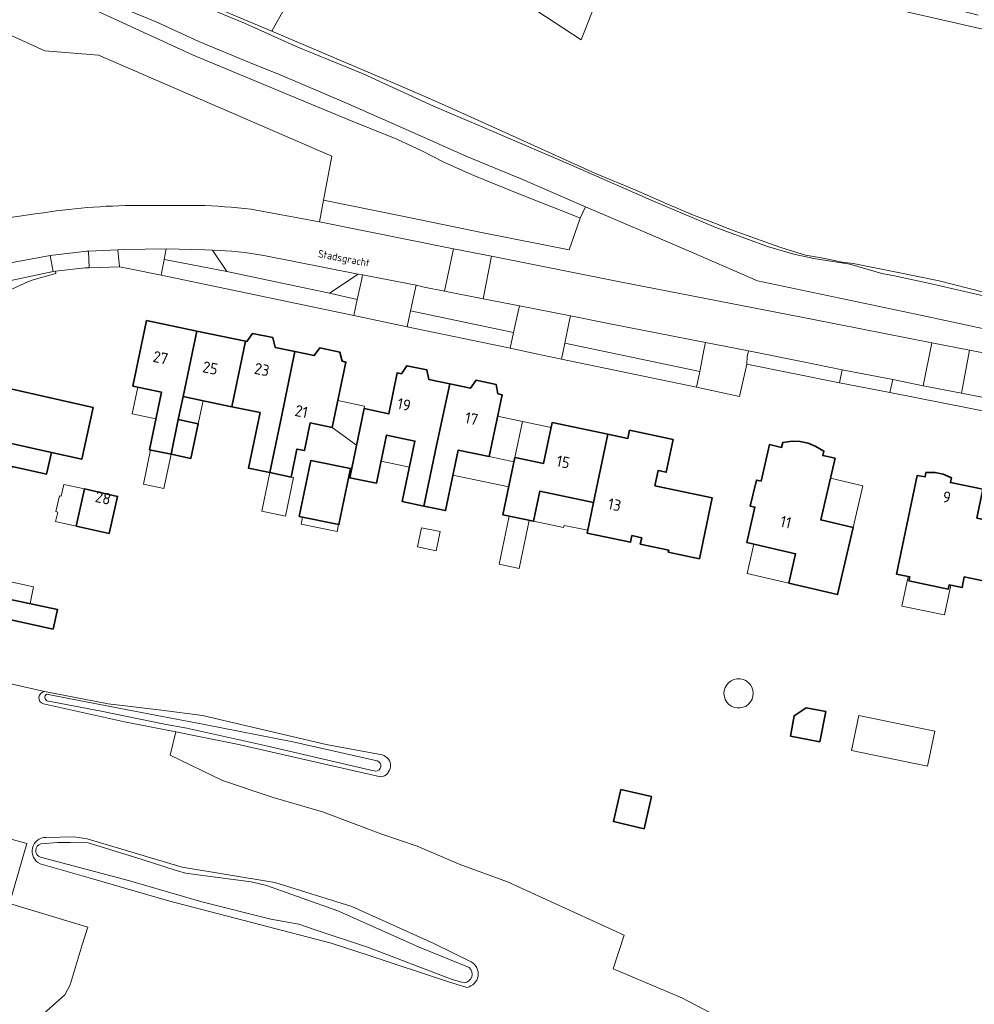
# Model space of a CAD drawing. Header units: metres. Extents: x 149984 to 156489, y 469398 to 478068.
# Tile 293 of 656: x 153858 to 153972, y 471981 to 472099. Entities that reach past the tile are written whole.
import ezdxf
from ezdxf.enums import TextEntityAlignment as Align

# ---------------------------------------------------------------- set-up
doc = ezdxf.new("R2010")
doc.units = ezdxf.units.M
doc.header["$LTSCALE"] = 0.75
for name, color, linetype, lineweight in [('B-WE-GR-BEPLANTING_CULTUUR_HEESTERS-GV', 252, 'Continuous', 18), ('B-WE-GR-GRAS-GV', 252, 'Continuous', 13), ('B-WE-GR-GROENVOORZIENING-GV', 252, 'Continuous', 18), ('B-WE-OG-BEBOUWING-GV', 6, 'Continuous', 35), ('B-WE-OG-BEBOUWING-T18', 1, 'Continuous', 18), ('B-WE-OG-BEBOUWING_LUIFEL-GV', 6, 'Continuous', 18), ('B-WE-OG-BEBOUWING_OVERBOUWING-GV', 6, 'Continuous', 18), ('B-WE-OG-TERREIN_BEGROEID-GV', 252, 'Continuous', 18), ('B-WE-OG-TERREIN_ERF-GV', 252, 'Continuous', 18), ('B-WE-OG-TERREIN_OEVER-GV', 252, 'Continuous', 18), ('B-WE-OG-TOPOGRAFIE-T18', 7, 'Continuous', 18), ('B-WE-OG-WATER-GV', 252, 'Continuous', 18), ('B-WE-VH-OPENVERHARDING_BETONSTRAATSTEEN-GV', 252, 'Continuous', 18), ('B-WE-VH-OPENVERHARDING_STRAATBAKSTEEN-GV', 252, 'Continuous', 18), ('B-WE-VH-OPENVERHARDING_TEGEL-GV', 252, 'Continuous', 18)]:
    doc.layers.add(name, color=color, linetype=linetype, lineweight=lineweight)
doc.styles.add('NLCS-ISO-M500-T18', font='NLCS-ISO.ttf', dxfattribs={"height": 0.9})
doc.styles.add('NLCS-ISO-M750-T18', font='NLCS-ISO.ttf', dxfattribs={"height": 1.35})

msp = doc.modelspace()

# ---------------------------------------------------------------- linework, layer by layer
at = {"layer": 'B-WE-GR-BEPLANTING_CULTUUR_HEESTERS-GV', "flags": 128}
for points in [[(153882.366, 472068.66), (153880.683, 472071.201), (153879.761, 472071.246), (153875.121, 472071.383), (153874.877, 472070.113), (153874.907, 472070.107)], [(153898.093, 472068.359), (153894.645, 472066.078), (153897.97, 472065.336), (153898.471, 472067.597), (153898.601, 472068.28)], [(153904.853, 472066.326), (153904.348, 472063.974), (153916.666, 472061.362), (153917.235, 472063.88), (153917.372, 472064.559), (153913.033, 472065.415), (153908.407, 472066.328), (153905.987, 472066.806), (153905.022, 472067.013)], [(153939.475, 472059.475), (153939.621, 472060.171), (153928.215, 472062.393), (153923.489, 472063.348), (153923.334, 472062.645), (153922.808, 472060.104), (153938.94, 472056.714)]]:
    msp.add_lwpolyline(points, close=True, dxfattribs=at)
at = {"layer": 'B-WE-GR-GRAS-GV', "flags": 128}
for points in [[(153897.126, 472114.249), (153887.749, 472097.383), (153902.26, 472091.21), (153906.96, 472089.18), (153911.14, 472087.31), (153917.41, 472084.47), (153926.48, 472080.39), (153931.29, 472078.37), (153934.98, 472076.75), (153938.2, 472075.41), (153940.82, 472074.4), (153942.91, 472073.56), (153948.51, 472071.57), (153950.15, 472071.05), (153951.59, 472070.63), (153953.49, 472070.28), (153955.97, 472069.78), (153957.26, 472069.61), (153962.463, 472068.585), (153967.541, 472067.56), (153972.864, 472066.204)], [(153930.677, 472111.534), (153924.733, 472096.343), (153908.856, 472106.801)], [(153974.164, 472097.314), (153963.323, 472099.779)], [(153860.584, 472018.45), (153851.265, 472020.576), (153827.978, 472026.133), (153824.355, 472026.397), (153822.313, 472017.948), (153821.384, 472014.013), (153820.637, 472010.74), (153820.632, 472010.717), (153820.43, 472009.875), (153832.796, 472006.777), (153845.148, 472003.949), (153858.448, 472000.306), (153856.388, 471993.112), (153865.739, 471990.276), (153865.084, 471988.199), (153863.634, 471983.384), (153862.993, 471982.22), (153859.032, 471978.669)], [(153951.934, 471973.928), (153936.783, 471981.834), (153928.567, 471985.328), (153929.899, 471989.356), (153915.923, 471995.707), (153910.153, 471997.815), (153905.126, 471999.968), (153900.922, 472001.413), (153893.804, 472004.093), (153887.93, 472005.775), (153881.873, 472007.809), (153875.587, 472010.865), (153876.299, 472013.634), (153870.132, 472014.85), (153860.447, 472016.983)], [(153860.746, 472001.017), (153864.112, 472001.08)], [(153864.112, 472001.08), (153865.684, 472000.852), (153877.022, 471997.468), (153888.117, 471995.615), (153897.308, 471992.75), (153907.138, 471988.325), (153911.608, 471986.152)], [(153911.093, 471983.097), (153908.753, 471983.786), (153899.404, 471986.921), (153894.86, 471988.383), (153886.306, 471990.629), (153875.413, 471993.446), (153866.197, 471996.113), (153860.042, 471997.871)]]:
    msp.add_lwpolyline(points, dxfattribs=at)
at = {"layer": 'B-WE-GR-GRAS-GV'}
for points in [[(153860.447, 472016.983, -0.8348255), (153860.584, 472018.45)], [(153860.042, 471997.871, -0.7984657), (153860.746, 472001.017)], [(153911.608, 471986.152, -0.6989129), (153911.093, 471983.097)]]:
    msp.add_lwpolyline(points, format="xyb", dxfattribs=at)
at = {"layer": 'B-WE-GR-GROENVOORZIENING-GV', "flags": 128}
msp.add_lwpolyline([(153972.21, 472099.31), (153968.83, 472100.17), (153966.17, 472100.8), (153963.376, 472101.467), (153962.793, 472101.546), (153956.632, 472103.437), (153950.12, 472105.509), (153944.709, 472107.29), (153935.829, 472110.456), (153930.998, 472112.356), (153930.677, 472111.534), (153935.221, 472109.38), (153937.207, 472108.49), (153940.444, 472107.14), (153943.034, 472106.093), (153946.591, 472104.682), (153949.225, 472103.734), (153954.989, 472101.983), (153959.654, 472100.683), (153963.323, 472099.779), (153974.164, 472097.314)], dxfattribs=at)
at = {"layer": 'B-WE-OG-BEBOUWING-GV', "flags": 128}
for points in [[(153878.792, 472061.549), (153872.775, 472062.802), (153871.145, 472054.972), (153874.567, 472054.259), (153873.123, 472047.362), (153875.708, 472046.821), (153876.575, 472050.963), (153877.153, 472053.722)], [(153884.631, 472060.333), (153878.792, 472061.549), (153877.153, 472053.722), (153879.739, 472053.183), (153882.994, 472052.505)], [(153887.529, 472044.623), (153888.901, 472051.274), (153890.517, 472059.107), (153888.163, 472059.597), (153887.87, 472060.76), (153885.461, 472061.262), (153884.77, 472060.304), (153884.631, 472060.333), (153882.994, 472052.505), (153886.354, 472051.805), (153884.981, 472045.149)], [(153888.901, 472051.274), (153887.529, 472044.623), (153890.077, 472044.098), (153890.767, 472047.442), (153891.661, 472047.257), (153892.342, 472050.558), (153894.983, 472050.008), (153896.612, 472057.837), (153896.162, 472057.931), (153895.882, 472059.041), (153893.493, 472059.539), (153892.833, 472058.624), (153890.517, 472059.107)], [(153845.359, 472050.623), (153861.395, 472047.033), (153865.026, 472046.225), (153866.402, 472052.403), (153862.674, 472053.234), (153854.553, 472055.076), (153846.745, 472056.822)], [(153905.935, 472040.626), (153907.465, 472047.862), (153909.027, 472055.248), (153906.532, 472055.768), (153906.308, 472056.897), (153903.909, 472057.397), (153903.252, 472056.451), (153902.763, 472056.553), (153901.74, 472051.638), (153898.799, 472052.282), (153897.081, 472044.019), (153900.279, 472043.384), (153901.468, 472049.112), (153904.872, 472048.403), (153903.343, 472041.174)], [(153907.465, 472047.862), (153905.935, 472040.626), (153908.526, 472040.078), (153910.058, 472047.321), (153913.753, 472046.551), (153915.293, 472053.942), (153914.804, 472054.044), (153914.577, 472055.164), (153912.181, 472055.673), (153911.524, 472054.727), (153909.027, 472055.248)], [(153845.359, 472050.623), (153844.876, 472048.462), (153843.774, 472048.117), (153843.205, 472045.573), (153844.055, 472044.791), (153843.974, 472044.428), (153850.795, 472042.903), (153850.2, 472040.247), (153855.197, 472039.129), (153855.808, 472041.873), (153853.406, 472042.41), (153853.284, 472042.437), (153854.035, 472045.796), (153854.156, 472045.769), (153856.661, 472045.209), (153856.695, 472045.365), (153860.817, 472044.443), (153861.395, 472047.033)], [(153878.095, 472046.322), (153878.959, 472050.465), (153876.575, 472050.963), (153875.708, 472046.821)], [(153927.935, 472049.215), (153921.289, 472050.601), (153920.26, 472045.719), (153916.861, 472046.427), (153916.824, 472046.435), (153915.393, 472039.573), (153919.054, 472038.81), (153919.802, 472042.402), (153926.236, 472041.062)], [(153930.325, 472048.716), (153927.935, 472049.215), (153926.236, 472041.062), (153925.47, 472037.385), (153930.653, 472036.305), (153930.817, 472037.092), (153931.99, 472036.843), (153931.824, 472036.061), (153935.218, 472035.34), (153935.171, 472035.116), (153938.887, 472034.326), (153940.435, 472041.603), (153933.569, 472043.064), (153933.955, 472044.876), (153934.933, 472044.667), (153935.766, 472048.58), (153930.533, 472049.694)], [(153946.264, 472043.596), (153945.699, 472043.728), (153944.976, 472040.631), (153945.531, 472040.502), (153944.547, 472036.285), (153950.39, 472034.921), (153949.571, 472031.415), (153955.414, 472030.051), (153957.285, 472038.065), (153953.4, 472038.973), (153955.12, 472046.341), (153953.632, 472046.652), (153953.77, 472047.197), (153952.81, 472047.765), (153951.914, 472048.132), (153950.935, 472048.341), (153949.97, 472048.378), (153948.87, 472048.233), (153948.719, 472047.644), (153947.287, 472047.978)], [(153897.185, 472045.102), (153892.433, 472046.09), (153891.041, 472039.396), (153895.793, 472038.408)], [(153962.47, 472032.502), (153964.036, 472032.177), (153963.935, 472031.687), (153968.644, 472030.708), (153968.746, 472031.198), (153970.302, 472030.874), (153970.569, 472032.157), (153978.127, 472030.586), (153979.593, 472037.635), (153972.065, 472039.2), (153972.772, 472042.628), (153968.903, 472043.444), (153969.039, 472043.987), (153968.033, 472044.432), (153967.055, 472044.64), (153965.972, 472044.627), (153965.877, 472044.107), (153964.917, 472044.279)], [(153868.317, 472037.348), (153869.308, 472041.789), (153865.356, 472042.67), (153864.365, 472038.229)], [(153841.4, 472032.915), (153840.705, 472029.807), (153839.866, 472029.995), (153839.356, 472027.711), (153840.195, 472027.524), (153840.003, 472026.665), (153843.936, 472025.785), (153843.52, 472023.927), (153843.486, 472023.775), (153849.914, 472022.368), (153849.965, 472022.599), (153851.111, 472027.736), (153851.247, 472027.704), (153851.352, 472028.182), (153855.072, 472027.362), (153861.606, 472025.922), (153862.122, 472028.265), (153855.568, 472029.672), (153855.584, 472029.745)], [(153953.309, 472012.462), (153953.998, 472016.063), (153951.64, 472016.514), (153950.236, 472015.561), (153949.773, 472013.138)], [(153929.491, 472006.741), (153928.613, 472002.906), (153932.285, 472002.066), (153933.162, 472005.901)]]:
    msp.add_lwpolyline(points, close=True, dxfattribs=at)
at = {"layer": 'B-WE-OG-BEBOUWING_LUIFEL-GV', "flags": 128}
for points in [[(153871.733, 472054.849), (153871.059, 472051.632), (153873.893, 472051.038), (153874.567, 472054.259)], [(153877.153, 472053.722), (153876.575, 472050.963), (153878.959, 472050.465), (153879.536, 472053.225)], [(153897.886, 472047.893), (153898.799, 472052.282), (153898.86, 472052.577), (153895.656, 472053.243), (153894.983, 472050.008)], [(153917.721, 472050.739), (153914.754, 472051.357), (153913.753, 472046.551), (153916.719, 472045.932), (153916.824, 472046.435)], [(153917.721, 472050.739), (153916.824, 472046.435), (153916.861, 472046.427), (153920.26, 472045.719), (153921.167, 472050.021)], [(153900.824, 472046.009), (153904.214, 472045.292), (153904.872, 472048.403), (153901.468, 472049.112)], [(153875.708, 472046.821), (153873.26, 472047.333), (153872.4, 472043.228), (153874.849, 472042.715)], [(153916.719, 472045.932), (153913.753, 472046.551), (153910.058, 472047.321), (153909.424, 472044.325), (153916.09, 472042.915)], [(153887.529, 472044.623), (153886.58, 472040.018), (153889.388, 472039.439), (153890.337, 472044.044)], [(153957.285, 472038.065), (153958.451, 472043.061), (153954.566, 472043.968), (153953.4, 472038.973)], [(153925.542, 472037.733), (153926.236, 472041.062), (153919.802, 472042.402), (153919.054, 472038.81), (153922.646, 472038.062), (153922.701, 472038.324)], [(153891.448, 472039.311), (153891.276, 472038.481), (153895.578, 472037.586), (153895.751, 472038.417)], [(153907.422, 472035.282), (153907.893, 472037.571), (153905.66, 472038.031), (153905.189, 472035.742)], [(153949.571, 472031.415), (153950.39, 472034.921), (153945.412, 472036.083), (153944.593, 472032.577)], [(153856, 472031.686), (153855.584, 472029.745), (153855.568, 472029.672), (153858.845, 472028.969), (153859.277, 472030.982)], [(153968.644, 472030.708), (153963.935, 472031.687), (153964.036, 472032.177), (153963.843, 472032.217), (153963.107, 472028.679), (153968.204, 472027.619), (153968.939, 472031.158), (153968.746, 472031.198)]]:
    msp.add_lwpolyline(points, close=True, dxfattribs=at)
at = {"layer": 'B-WE-OG-BEBOUWING_OVERBOUWING-GV', "flags": 128}
for points in [[(153865.356, 472042.67), (153862.897, 472043.218), (153862.581, 472041.801), (153862.361, 472041.85), (153861.941, 472039.964), (153862.161, 472039.915), (153861.907, 472038.777), (153864.365, 472038.229)], [(153918.551, 472038.915), (153916.132, 472039.419), (153914.936, 472033.681), (153917.355, 472033.177)], [(153944.441, 472019.759), (153944.106, 472019.905), (153943.748, 472019.978), (153943.382, 472019.975), (153943.025, 472019.896), (153942.692, 472019.745), (153942.398, 472019.528), (153942.156, 472019.254), (153941.975, 472018.936), (153941.865, 472018.587), (153941.83, 472018.223), (153941.871, 472017.86), (153941.986, 472017.513), (153942.172, 472017.198), (153942.419, 472016.928), (153942.716, 472016.715), (153943.051, 472016.569), (153943.41, 472016.496), (153943.775, 472016.499), (153944.132, 472016.578), (153944.465, 472016.729), (153944.759, 472016.946), (153945.002, 472017.22), (153945.182, 472017.538), (153945.293, 472017.887), (153945.328, 472018.251), (153945.287, 472018.614), (153945.171, 472018.961), (153944.986, 472019.276), (153944.739, 472019.546)], [(153957.076, 472011.423), (153966.183, 472009.531), (153967.053, 472013.717), (153957.946, 472015.61)]]:
    msp.add_lwpolyline(points, close=True, dxfattribs=at)
at = {"layer": 'B-WE-OG-TERREIN_BEGROEID-GV', "flags": 128}
for points in [[(153838.036, 472108.328), (153852.948, 472098.497), (153860.62, 472095.023), (153867.018, 472094.518), (153894.926, 472082.465), (153893.94, 472077.207), (153903.17, 472075.33), (153913.05, 472073.28), (153923.32, 472071.24), (153924.648, 472075.027), (153923.668, 472075.457), (153917.515, 472077.87), (153911.915, 472080.135), (153908.39, 472081.698), (153905.7, 472083.072), (153902.706, 472084.476), (153896.973, 472086.784), (153890.431, 472089.514), (153878.294, 472094.544), (153864.58, 472100.869)], [(153864.58, 472100.869), (153878.294, 472094.544), (153890.431, 472089.514), (153896.973, 472086.784), (153902.706, 472084.476), (153905.7, 472083.072), (153908.39, 472081.698), (153911.915, 472080.135), (153917.515, 472077.87), (153923.668, 472075.457), (153924.648, 472075.027), (153925.27, 472076.383), (153917.675, 472079.699), (153911.096, 472082.418), (153904.118, 472085.499), (153896.596, 472088.835), (153888.494, 472092.278), (153885.558, 472093.438), (153879.033, 472096.139), (153873.994, 472098.477), (153865.982, 472101.83)], [(154017.44, 472056.169), (154017.565, 472056.946), (154009.96, 472058.08), (154010.32, 472057.88), (154010.41, 472057.7), (154010.98, 472055.18), (154010.014, 472053.735), (154001.613, 472055.665), (153978.485, 472060.632), (153965.508, 472063.405), (153945.842, 472067.556), (153937.015, 472071.362), (153925.27, 472076.383), (153924.648, 472075.027), (153923.32, 472071.24), (153913.05, 472073.28), (153903.17, 472075.33), (153893.94, 472077.207), (153893.45, 472074.591), (153909.497, 472071.392), (153914.015, 472070.491)], [(153914.015, 472070.491), (153929.384, 472067.427), (153952.522, 472062.933), (153966.685, 472060.15), (153971.171, 472059.269), (153980.574, 472057.421), (154000, 472053.501), (154003.583, 472052.778), (154010.647, 472051.241), (154011.596, 472051.05), (154012.056, 472053.272), (154012.092, 472053.445), (154013.435, 472053.109)]]:
    msp.add_lwpolyline(points, dxfattribs=at)
at = {"layer": 'B-WE-OG-TERREIN_ERF-GV', "flags": 128}
for points in [[(153885.261, 472076.115), (153893.45, 472074.591), (153893.94, 472077.207), (153894.926, 472082.465), (153867.018, 472094.518), (153860.62, 472095.023), (153852.948, 472098.497), (153838.036, 472108.328), (153828.455, 472114.488), (153820.595, 472120.987), (153819.657, 472122.035), (153813.36, 472120.142), (153815.062, 472114.376), (153816.684, 472108.471), (153818.544, 472101.172), (153819.464, 472097.562), (153819.748, 472096.36), (153820.799, 472091.913), (153823.243, 472081.741), (153826.084, 472070.239)], [(153877.67, 472101.67), (153887.749, 472097.383), (153897.126, 472114.249)], [(153908.856, 472106.801), (153924.733, 472096.343), (153930.677, 472111.534)], [(153871.717, 472076.557), (153878.954, 472076.562)], [(153827.019, 472070.116), (153828.466, 472070.156), (153828.48, 472070.157), (153851.348, 472074.355), (153859.731, 472075.581)], [(153974.371, 472051.697), (153961.674, 472054.203), (153955.649, 472055.37), (153944.554, 472057.601), (153943.704, 472053.743), (153938.544, 472054.823), (153922.409, 472058.199), (153919.371, 472058.835), (153916.273, 472059.483), (153903.948, 472062.062), (153897.564, 472063.398), (153874.512, 472068.222), (153870.788, 472069.001), (153869.543, 472069.213), (153865.92, 472069.12), (153865.438, 472069.108), (153861.899, 472068.709), (153861.933, 472068.411), (153859.227, 472067.661), (153858.67, 472067.48), (153854.275, 472065.489)], [(153854.553, 472055.076), (153862.674, 472053.234), (153866.402, 472052.403), (153865.026, 472046.225), (153861.395, 472047.033), (153860.817, 472044.443), (153856.695, 472045.365)], [(153831.459, 472041.943), (153831.388, 472041.779), (153825.856, 472029.714), (153825.164, 472028.185), (153824.355, 472026.397), (153827.978, 472026.133), (153851.265, 472020.576), (153860.584, 472018.45), (153868.172, 472016.976), (153874.548, 472016.246), (153879.484, 472015.602), (153894.252, 472012.14), (153900.946, 472010.875)], [(153855.568, 472029.672), (153862.122, 472028.265), (153861.606, 472025.922), (153855.072, 472027.362)], [(153900.772, 472008.268), (153883.603, 472012.175), (153878.416, 472013.216), (153876.299, 472013.634), (153875.587, 472010.865), (153881.873, 472007.809), (153887.93, 472005.775), (153893.804, 472004.093), (153900.922, 472001.413), (153905.126, 471999.968), (153910.153, 471997.815), (153915.923, 471995.707), (153929.899, 471989.356), (153928.567, 471985.328), (153936.783, 471981.834), (153951.934, 471973.928)], [(153859.032, 471978.669), (153862.993, 471982.22), (153863.634, 471983.384), (153865.084, 471988.199), (153865.739, 471990.276), (153856.388, 471993.112), (153858.448, 472000.306), (153845.148, 472003.949), (153832.796, 472006.777), (153820.43, 472009.875), (153819.435, 472005.727), (153818.115, 472000), (153813.795, 471981.259), (153813.579, 471980.328)]]:
    msp.add_lwpolyline(points, dxfattribs=at)
at = {"layer": 'B-WE-OG-TERREIN_ERF-GV'}
for points in [[(153859.731, 472075.581, -0.0393763), (153871.717, 472076.557)], [(153878.954, 472076.562, -0.023945), (153885.261, 472076.115)], [(153900.946, 472010.875, -0.8392022), (153900.772, 472008.268)]]:
    msp.add_lwpolyline(points, format="xyb", dxfattribs=at)
at = {"layer": 'B-WE-OG-TERREIN_ERF-GV', "flags": 128}
for points in [[(153878.792, 472061.549), (153884.631, 472060.333), (153884.77, 472060.304), (153885.461, 472061.262), (153887.87, 472060.76), (153888.163, 472059.597), (153890.517, 472059.107), (153892.833, 472058.624), (153893.493, 472059.539), (153895.882, 472059.041), (153896.162, 472057.931), (153896.612, 472057.837), (153894.983, 472050.008), (153892.342, 472050.558), (153891.661, 472047.257), (153890.767, 472047.442), (153890.077, 472044.098), (153887.529, 472044.623), (153884.981, 472045.149), (153886.354, 472051.805), (153882.994, 472052.505), (153879.739, 472053.183), (153877.153, 472053.722), (153876.575, 472050.963), (153878.959, 472050.465), (153878.095, 472046.322), (153875.708, 472046.821), (153873.123, 472047.362), (153874.567, 472054.259), (153871.145, 472054.972), (153872.775, 472062.802)], [(153910.058, 472047.321), (153908.526, 472040.078), (153905.935, 472040.626), (153903.343, 472041.174), (153904.872, 472048.403), (153901.468, 472049.112), (153900.279, 472043.384), (153897.081, 472044.019), (153898.799, 472052.282), (153901.74, 472051.638), (153902.763, 472056.553), (153903.252, 472056.451), (153903.909, 472057.397), (153906.308, 472056.897), (153906.532, 472055.768), (153909.027, 472055.248), (153911.524, 472054.727), (153912.181, 472055.673), (153914.577, 472055.164), (153914.804, 472054.044), (153915.293, 472053.942), (153913.753, 472046.551)], [(153927.935, 472049.215), (153930.325, 472048.716), (153930.533, 472049.694), (153935.766, 472048.58), (153934.933, 472044.667), (153933.955, 472044.876), (153933.569, 472043.064), (153940.435, 472041.603), (153938.887, 472034.326), (153935.171, 472035.116), (153935.218, 472035.34), (153931.824, 472036.061), (153931.99, 472036.843), (153930.817, 472037.092), (153930.653, 472036.305), (153925.47, 472037.385), (153926.236, 472041.062), (153919.802, 472042.402), (153919.054, 472038.81), (153915.393, 472039.573), (153916.824, 472046.435), (153916.861, 472046.427), (153920.26, 472045.719), (153921.289, 472050.601)], [(153949.571, 472031.415), (153950.39, 472034.921), (153944.547, 472036.285), (153945.531, 472040.502), (153944.976, 472040.631), (153945.699, 472043.728), (153946.264, 472043.596), (153947.287, 472047.978), (153948.719, 472047.644), (153948.87, 472048.233), (153949.97, 472048.378), (153950.935, 472048.341), (153951.914, 472048.132), (153952.81, 472047.765), (153953.77, 472047.197), (153953.632, 472046.652), (153955.12, 472046.341), (153953.4, 472038.973), (153957.285, 472038.065), (153955.414, 472030.051)], [(153897.185, 472045.102), (153895.793, 472038.408), (153891.041, 472039.396), (153892.433, 472046.09)], [(153968.746, 472031.198), (153968.644, 472030.708), (153963.935, 472031.687), (153964.036, 472032.177), (153962.47, 472032.502), (153964.917, 472044.279), (153965.877, 472044.107), (153965.972, 472044.627), (153967.055, 472044.64), (153968.033, 472044.432), (153969.039, 472043.987), (153968.903, 472043.444), (153972.772, 472042.628), (153972.065, 472039.2), (153979.593, 472037.635), (153978.127, 472030.586), (153970.569, 472032.157), (153970.302, 472030.874)], [(153868.317, 472037.348), (153864.365, 472038.229), (153865.356, 472042.67), (153869.308, 472041.789)], [(153953.309, 472012.462), (153949.773, 472013.138), (153950.236, 472015.561), (153951.64, 472016.514), (153953.998, 472016.063)], [(153929.491, 472006.741), (153933.162, 472005.901), (153932.285, 472002.066), (153928.613, 472002.906)]]:
    msp.add_lwpolyline(points, close=True, dxfattribs=at)
at = {"layer": 'B-WE-OG-TERREIN_OEVER-GV', "flags": 128}
for points in [[(153874.033, 472102.71), (153884.494, 472098.367), (153890.887, 472095.495), (153898.67, 472092.279), (153907.092, 472088.43), (153914.606, 472085.238), (153923.324, 472081.503), (153933.396, 472077.075), (153940.85, 472073.937), (153947.051, 472071.667), (153950.166, 472070.723), (153952.593, 472070.233), (153956.863, 472069.53), (153960.709, 472068.439), (153962.209, 472068.139), (153966.46, 472067.25), (153970.635, 472066.271), (153979.87, 472064.128)], [(153972.864, 472066.204), (153967.541, 472067.56), (153962.463, 472068.585), (153957.26, 472069.61), (153955.97, 472069.78), (153953.49, 472070.28), (153951.59, 472070.63), (153950.15, 472071.05), (153948.51, 472071.57), (153942.91, 472073.56), (153940.82, 472074.4), (153938.2, 472075.41), (153934.98, 472076.75), (153931.29, 472078.37), (153926.48, 472080.39), (153917.41, 472084.47), (153911.14, 472087.31), (153906.96, 472089.18), (153902.26, 472091.21), (153887.749, 472097.383), (153877.67, 472101.67)], [(153900.946, 472010.875), (153894.252, 472012.14), (153879.484, 472015.602), (153874.548, 472016.246), (153868.172, 472016.976), (153860.584, 472018.45)], [(153860.822, 472018.13), (153870.515, 472016.284), (153879.702, 472014.526), (153890.254, 472012.451), (153900.364, 472010.179)], [(153860.447, 472016.983), (153870.132, 472014.85), (153876.299, 472013.634), (153878.416, 472013.216), (153883.603, 472012.175), (153900.772, 472008.268)], [(153900.134, 472008.93), (153886.932, 472012.009), (153877.616, 472014.067), (153874.922, 472014.565), (153867.356, 472016.131), (153860.87, 472017.361)], [(153911.608, 471986.152), (153907.138, 471988.325), (153897.308, 471992.75), (153888.117, 471995.615), (153877.022, 471997.468), (153865.684, 472000.852), (153864.112, 472001.08), (153860.746, 472001.017)], [(153860.143, 472000.25), (153862.189, 472000.399), (153863.64, 472000.419), (153865.779, 472000.391), (153872.252, 471998.396), (153876.311, 471997.067), (153877.467, 471996.763), (153878.9, 471996.565), (153885.303, 471995.724), (153887.11, 471995.283), (153895.652, 471992.244), (153905.391, 471987.902), (153911.374, 471985.457)], [(153910.775, 471983.638), (153909.341, 471984.048), (153899.322, 471987.868), (153892.696, 471990.049), (153890.973, 471990.652), (153887.635, 471991.247), (153879.4, 471993.31), (153870.624, 471995.859), (153860.082, 471998.643)], [(153860.042, 471997.871), (153866.197, 471996.113), (153875.413, 471993.446), (153886.306, 471990.629), (153894.86, 471988.383), (153899.404, 471986.921), (153908.753, 471983.786), (153911.093, 471983.097)]]:
    msp.add_lwpolyline(points, dxfattribs=at)
at = {"layer": 'B-WE-OG-TERREIN_OEVER-GV'}
for points in [[(153860.584, 472018.45, 0.8348255), (153860.447, 472016.983)], [(153860.87, 472017.361, -0.5693857), (153860.822, 472018.13)], [(153900.772, 472008.268, 0.8392022), (153900.946, 472010.875)], [(153900.364, 472010.179, -0.8618991), (153900.134, 472008.93)], [(153860.746, 472001.017, 0.7984657), (153860.042, 471997.871)], [(153860.082, 471998.643, -0.7322927), (153860.143, 472000.25)], [(153911.093, 471983.097, 0.6989129), (153911.608, 471986.152)], [(153911.374, 471985.457, -0.6420039), (153910.775, 471983.638)]]:
    msp.add_lwpolyline(points, format="xyb", dxfattribs=at)
at = {"layer": 'B-WE-OG-WATER-GV', "flags": 128}
for points in [[(153979.87, 472064.128), (153970.635, 472066.271), (153966.46, 472067.25), (153962.209, 472068.139), (153960.709, 472068.439), (153956.863, 472069.53), (153952.593, 472070.233), (153950.166, 472070.723), (153947.051, 472071.667), (153940.85, 472073.937), (153933.396, 472077.075), (153923.324, 472081.503), (153914.606, 472085.238), (153907.092, 472088.43), (153898.67, 472092.279), (153890.887, 472095.495), (153884.494, 472098.367), (153874.033, 472102.71)], [(153865.982, 472101.83), (153873.994, 472098.477), (153879.033, 472096.139), (153885.558, 472093.438), (153888.494, 472092.278), (153896.596, 472088.835), (153904.118, 472085.499), (153911.096, 472082.418), (153917.675, 472079.699), (153925.27, 472076.383), (153937.015, 472071.362), (153945.842, 472067.556), (153965.508, 472063.405), (153978.485, 472060.632)], [(153900.364, 472010.179), (153890.254, 472012.451), (153879.702, 472014.526), (153870.515, 472016.284), (153860.822, 472018.13)], [(153860.87, 472017.361), (153867.356, 472016.131), (153874.922, 472014.565), (153877.616, 472014.067), (153886.932, 472012.009), (153900.134, 472008.93)], [(153911.374, 471985.457), (153905.391, 471987.902), (153895.652, 471992.244), (153887.11, 471995.283), (153885.303, 471995.724), (153878.9, 471996.565), (153877.467, 471996.763), (153876.311, 471997.067), (153872.252, 471998.396), (153865.779, 472000.391), (153863.64, 472000.419), (153862.189, 472000.399), (153860.143, 472000.25)], [(153860.082, 471998.643), (153870.624, 471995.859), (153879.4, 471993.31), (153887.635, 471991.247)], [(153887.635, 471991.247), (153890.973, 471990.652), (153892.696, 471990.049), (153899.322, 471987.868), (153909.341, 471984.048), (153910.775, 471983.638)]]:
    msp.add_lwpolyline(points, dxfattribs=at)
at = {"layer": 'B-WE-OG-WATER-GV'}
for points in [[(153860.822, 472018.13, 0.5693857), (153860.87, 472017.361)], [(153900.134, 472008.93, 0.8618991), (153900.364, 472010.179)], [(153860.143, 472000.25, 0.7322927), (153860.082, 471998.643)], [(153910.775, 471983.638, 0.6420039), (153911.374, 471985.457)]]:
    msp.add_lwpolyline(points, format="xyb", dxfattribs=at)
at = {"layer": 'B-WE-VH-OPENVERHARDING_BETONSTRAATSTEEN-GV', "flags": 128}
for points in [[(153865.658, 472071.078), (153861.267, 472070.584), (153861.619, 472068.65), (153861.899, 472068.709), (153865.438, 472069.108), (153865.92, 472069.12), (153865.823, 472071.086)], [(153875.121, 472071.383), (153870.091, 472071.297), (153869.337, 472071.26), (153869.543, 472069.213), (153870.788, 472069.001), (153874.512, 472068.222), (153874.877, 472070.113)], [(153908.407, 472066.328), (153913.033, 472065.415), (153914.015, 472070.491), (153909.497, 472071.392)], [(153904.853, 472066.326), (153905.022, 472067.013), (153898.601, 472068.28), (153898.471, 472067.597), (153897.97, 472065.336), (153897.564, 472063.398), (153903.948, 472062.062), (153904.348, 472063.974)], [(153923.489, 472063.348), (153917.372, 472064.559), (153917.235, 472063.88), (153916.666, 472061.362), (153916.273, 472059.483), (153919.371, 472058.835), (153922.409, 472058.199), (153922.808, 472060.104), (153923.334, 472062.645)], [(153944.75, 472059.169), (153939.621, 472060.171), (153939.475, 472059.475), (153938.94, 472056.714), (153938.544, 472054.823), (153943.704, 472053.743), (153944.554, 472057.601), (153944.606, 472058.471)], [(153971.171, 472059.269), (153966.685, 472060.15), (153965.662, 472055.018), (153970.241, 472054.115)], [(153955.948, 472056.93), (153955.649, 472055.37), (153961.674, 472054.203), (153962.003, 472055.74)]]:
    msp.add_lwpolyline(points, close=True, dxfattribs=at)
at = {"layer": 'B-WE-VH-OPENVERHARDING_BETONSTRAATSTEEN-GV'}
msp.add_lwpolyline([(153886.798, 472070.579, 0.0399049), (153880.683, 472071.201)], format="xyb", dxfattribs=at)
at = {"layer": 'B-WE-VH-OPENVERHARDING_BETONSTRAATSTEEN-GV', "flags": 128}
for points in [[(153880.683, 472071.201), (153882.366, 472068.66)], [(153882.366, 472068.66), (153894.645, 472066.078), (153898.093, 472068.359), (153886.798, 472070.579)]]:
    msp.add_lwpolyline(points, dxfattribs=at)
at = {"layer": 'B-WE-VH-OPENVERHARDING_STRAATBAKSTEEN-GV'}
for points in [[(153871.717, 472076.557, 0.0393763), (153859.731, 472075.581)], [(153885.261, 472076.115, 0.023945), (153878.954, 472076.562)], [(153880.683, 472071.201, -0.0399049), (153886.798, 472070.579)]]:
    msp.add_lwpolyline(points, format="xyb", dxfattribs=at)
at = {"layer": 'B-WE-VH-OPENVERHARDING_STRAATBAKSTEEN-GV', "flags": 128}
for points in [[(153878.954, 472076.562), (153871.717, 472076.557)], [(153859.731, 472075.581), (153851.348, 472074.355), (153828.48, 472070.157), (153828.466, 472070.156), (153828.486, 472070.072), (153829.954, 472063.653), (153837.71, 472065.36), (153856.937, 472069.796), (153861.267, 472070.584), (153865.658, 472071.078), (153865.823, 472071.086), (153869.337, 472071.26), (153870.091, 472071.297), (153875.121, 472071.383), (153879.761, 472071.246), (153880.683, 472071.201)], [(153893.45, 472074.591), (153885.261, 472076.115)], [(153886.798, 472070.579), (153898.093, 472068.359), (153898.601, 472068.28), (153905.022, 472067.013), (153905.987, 472066.806), (153908.407, 472066.328), (153909.497, 472071.392), (153893.45, 472074.591)]]:
    msp.add_lwpolyline(points, dxfattribs=at)
for points in [[(153917.372, 472064.559), (153923.489, 472063.348), (153928.215, 472062.393), (153939.621, 472060.171), (153944.75, 472059.169), (153951.289, 472057.851), (153955.948, 472056.93), (153962.003, 472055.74), (153965.662, 472055.018), (153966.685, 472060.15), (153952.522, 472062.933), (153929.384, 472067.427), (153914.015, 472070.491), (153913.033, 472065.415)], [(154010.647, 472051.241), (154003.583, 472052.778), (154000, 472053.501), (153980.574, 472057.421), (153971.171, 472059.269), (153970.241, 472054.115), (153974.706, 472053.234), (153992.156, 472049.799), (154010.528, 472046.136), (154011.596, 472051.05)]]:
    msp.add_lwpolyline(points, close=True, dxfattribs=at)
at = {"layer": 'B-WE-VH-OPENVERHARDING_TEGEL-GV', "flags": 128}
for points in [[(153830.28, 472061.943), (153852.04, 472066.615), (153861.619, 472068.65), (153861.267, 472070.584), (153856.937, 472069.796), (153837.71, 472065.36), (153829.954, 472063.653), (153828.582, 472063.236)], [(153854.275, 472065.489), (153858.67, 472067.48), (153859.227, 472067.661), (153861.933, 472068.411), (153861.899, 472068.709), (153861.619, 472068.65), (153852.04, 472066.615), (153849.842, 472065.555)]]:
    msp.add_lwpolyline(points, dxfattribs=at)
for points in [[(153865.823, 472071.086), (153865.92, 472069.12), (153869.543, 472069.213), (153869.337, 472071.26)], [(153894.645, 472066.078), (153882.366, 472068.66), (153874.907, 472070.107), (153874.877, 472070.113), (153874.512, 472068.222), (153897.564, 472063.398), (153897.97, 472065.336)], [(153904.348, 472063.974), (153903.948, 472062.062), (153916.273, 472059.483), (153916.666, 472061.362)], [(153922.808, 472060.104), (153922.409, 472058.199), (153938.544, 472054.823), (153938.94, 472056.714)], [(153955.649, 472055.37), (153955.948, 472056.93), (153951.289, 472057.851), (153944.75, 472059.169), (153944.606, 472058.471), (153944.554, 472057.601)], [(153961.674, 472054.203), (153974.371, 472051.697), (153974.706, 472053.234), (153970.241, 472054.115), (153965.662, 472055.018), (153962.003, 472055.74)]]:
    msp.add_lwpolyline(points, close=True, dxfattribs=at)

# ---------------------------------------------------------------- texts
at = {"layer": 'B-WE-OG-BEBOUWING-T18', "style": 'NLCS-ISO-M750-T18'}
for s, rotation, p in [('27', 348.3, (153874.452, 472058.367)), ('25', 348.3, (153880.402, 472057.128)), ('23', 348.3, (153886.572, 472056.945)), ('21', 348.3, (153891.299, 472051.938)), ('19', 348.3, (153903.575, 472052.759)), ('17', 348.3, (153911.641, 472051.077)), ('15', 348.3, (153922.605, 472045.904)), ('28', 347.5, (153867.582, 472041.61)), ('9', 348.3, (153968.466, 472041.695)), ('13', 348.3, (153928.747, 472040.788)), ('11', 346.9, (153949.221, 472038.715))]:
    msp.add_text(s, height=1.35, rotation=rotation, dxfattribs=at).set_placement(p, align=Align.MIDDLE)
at = {"layer": 'B-WE-OG-TOPOGRAFIE-T18', "style": 'NLCS-ISO-M500-T18'}
msp.add_text('Stadsgracht', height=0.9, rotation=349.3, dxfattribs=at).set_placement((153896.353, 472070.114), align=Align.MIDDLE)

doc.saveas('drawing.dxf')
